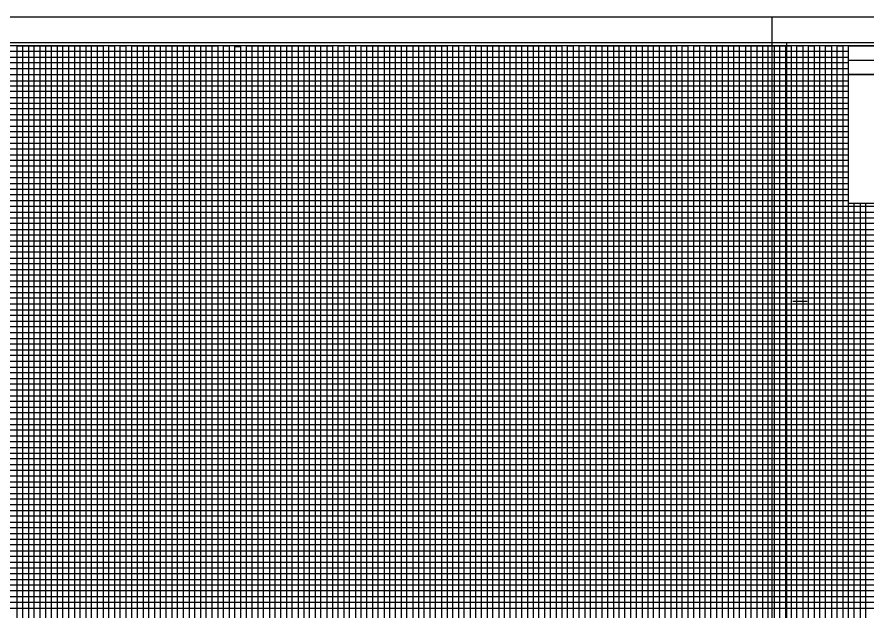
# Model space of a CAD drawing. Extents: x 2345490 to 2436403, y 465165 to 573888.
# Drawn here: x 2382292 to 2383033, y 501140 to 501658 of the extents above; entities that cross this region are included whole.
import ezdxf

# ---------------------------------------------------------------- set-up
doc = ezdxf.new("R2010")
doc.units = 0
for name, color, linetype in [('Old_Level_18', 7, 'Continuous'), ('Old_Level_40', 7, 'Continuous'), ('Old_Level_41', 7, 'Continuous'), ('Old_Level_42', 7, 'Continuous'), ('Old_Level_43', 7, 'Continuous'), ('Old_Level_50', 7, 'Continuous'), ('Old_Level_51', 7, 'Continuous')]:
    doc.layers.add(name, color=color, linetype=linetype)

msp = doc.modelspace()

# ---------------------------------------------------------------- linework, layer by layer
at = {"layer": 'Old_Level_18'}
msp.add_lwpolyline([(2383216.79875, 501632.775), (2381716.79875, 501632.775), (2381716.79875, 500582.775), (2383216.79875, 500582.775)], close=True, dxfattribs=at)
at = {"layer": 'Old_Level_40'}
msp.add_line((2383016.74875, 501620.225), (2383216.79875, 501620.225), dxfattribs=at)
for points in [[(2383016.74875, 501632.775), (2383216.79875, 501632.775), (2383216.79875, 501607.725), (2383016.74875, 501607.725)], [(2383016.74875, 501607.725), (2383116.79875, 501607.725), (2383116.79875, 501495.225), (2383016.74875, 501495.225)]]:
    msp.add_lwpolyline(points, close=True, dxfattribs=at)
at = {"layer": 'Old_Level_41'}
msp.add_line((2382968.29875, 501410.275), (2382980.79875, 501410.275), dxfattribs=at)
for points in [[(2382291.79875, 500607.775), (2382291.79875, 501632.775), (2382341.79875, 501632.775), (2382341.79875, 500607.775)], [(2382316.79875, 500607.775), (2382316.79875, 501632.775), (2382366.79875, 501632.775), (2382366.79875, 500607.775)], [(2382391.79875, 500607.775), (2382391.79875, 501632.775), (2382441.79875, 501632.775), (2382441.79875, 500607.775)], [(2382416.79875, 500607.775), (2382416.79875, 501632.775), (2382466.79875, 501632.775), (2382466.79875, 500607.775)], [(2382491.79875, 500607.775), (2382491.79875, 501632.775), (2382541.79875, 501632.775), (2382541.79875, 500607.775)], [(2382516.79875, 500607.775), (2382516.79875, 501632.775), (2382566.79875, 501632.775), (2382566.79875, 500607.775)], [(2382591.79875, 500607.775), (2382591.79875, 501632.775), (2382641.79875, 501632.775), (2382641.79875, 500607.775)], [(2382616.79875, 500607.775), (2382616.79875, 501632.775), (2382666.79875, 501632.775), (2382666.79875, 500607.775)], [(2382691.79875, 500607.775), (2382691.79875, 501632.775), (2382741.79875, 501632.775), (2382741.79875, 500607.775)], [(2382716.79875, 500607.775), (2382716.79875, 501632.775), (2382766.79875, 501632.775), (2382766.79875, 500607.775)], [(2382791.79875, 500607.775), (2382791.79875, 501632.775), (2382841.79875, 501632.775), (2382841.79875, 500607.775)], [(2382816.79875, 500607.775), (2382816.79875, 501632.775), (2382866.79875, 501632.775), (2382866.79875, 500607.775)], [(2382891.79875, 500607.775), (2382891.79875, 501632.775), (2382941.79875, 501632.775), (2382941.79875, 500607.775)], [(2382916.79875, 500607.775), (2382916.79875, 501632.775), (2382966.79875, 501632.775), (2382966.79875, 500607.775)], [(2382991.79875, 500607.775), (2382991.79875, 501632.775)], [(2383016.79875, 500607.775), (2383016.79875, 501632.775), (2383043.09875, 501632.775)], [(2381716.79875, 501582.775), (2383016.74875, 501582.775)], [(2383016.74875, 501532.775), (2381716.79875, 501532.775), (2381716.79875, 501482.725), (2383216.79875, 501482.725)], [(2383216.79875, 501457.775), (2381716.79875, 501457.775), (2381716.79875, 501507.775), (2383016.74875, 501507.775)], [(2383216.79875, 501432.775), (2381716.79875, 501432.775), (2381716.79875, 501382.775), (2383216.79875, 501382.775)], [(2383216.79875, 501357.775), (2381716.79875, 501357.775), (2381716.79875, 501407.775), (2383216.79875, 501407.775)], [(2383216.79875, 501332.775), (2381716.79875, 501332.775), (2381716.79875, 501282.775), (2383216.79875, 501282.775)], [(2383216.79875, 501232.775), (2381716.79875, 501232.775), (2381716.79875, 501182.775), (2383216.79875, 501182.775)]]:
    msp.add_lwpolyline(points, dxfattribs=at)
at = {"layer": 'Old_Level_42'}
for points in [[(2383016.74875, 501557.775), (2381716.89875, 501557.775), (2381716.89875, 501607.725), (2383016.74875, 501607.725)], [(2383216.79875, 501257.775), (2381716.79875, 501257.775), (2381716.79875, 501307.775), (2383216.79875, 501307.775)], [(2383216.79875, 501157.775), (2381716.79875, 501157.775), (2381716.79875, 501207.775), (2383216.79875, 501207.775)]]:
    msp.add_lwpolyline(points, dxfattribs=at)
at = {"layer": 'Old_Level_43'}
for p, q in [((2383166.79875, 501452.775), (2381766.79875, 501452.775)), ((2381766.79875, 501447.775), (2383166.79875, 501447.775)), ((2383166.79875, 501427.775), (2381766.79875, 501427.775))]:
    msp.add_line(p, q, dxfattribs=at)
for points in [[(2383016.74875, 501627.775), (2381766.79875, 501627.775), (2381766.79875, 501622.775), (2383016.74875, 501622.775)], [(2382296.79875, 500607.775), (2382296.79875, 501632.775), (2382301.79875, 501632.775), (2382301.79875, 500607.775)], [(2382306.79875, 500607.775), (2382306.79875, 501632.775), (2382311.79875, 501632.775), (2382311.79875, 500607.775)], [(2382321.79875, 500607.775), (2382321.79875, 501632.775), (2382326.79875, 501632.775), (2382326.79875, 500607.775)], [(2382331.79875, 500607.775), (2382331.79875, 501632.775), (2382336.79875, 501632.775), (2382336.79875, 500607.775)], [(2382346.79875, 500607.775), (2382346.79875, 501632.775), (2382351.79875, 501632.775), (2382351.79875, 500607.775)], [(2382356.79875, 500607.775), (2382356.79875, 501632.775), (2382361.79875, 501632.775), (2382361.79875, 500607.775)], [(2382371.79875, 500607.775), (2382371.79875, 501632.775), (2382376.79875, 501632.775), (2382376.79875, 500607.775)], [(2382381.79875, 500607.775), (2382381.79875, 501632.775), (2382386.79875, 501632.775), (2382386.79875, 500607.775)], [(2382396.79875, 500607.775), (2382396.79875, 501632.775), (2382401.79875, 501632.775), (2382401.79875, 500607.775)], [(2382406.79875, 500607.775), (2382406.79875, 501632.775), (2382411.79875, 501632.775), (2382411.79875, 500607.775)], [(2382421.79875, 500607.775), (2382421.79875, 501632.775), (2382426.79875, 501632.775), (2382426.79875, 500607.775)], [(2382431.79875, 500607.775), (2382431.79875, 501632.775), (2382436.79875, 501632.775), (2382436.79875, 500607.775)], [(2382446.79875, 500607.775), (2382446.79875, 501632.775), (2382451.79875, 501632.775), (2382451.79875, 500607.775)], [(2382456.79875, 500607.775), (2382456.79875, 501632.775), (2382461.79875, 501632.775), (2382461.79875, 500607.775)], [(2382471.79875, 500607.775), (2382471.79875, 501632.775), (2382476.79875, 501632.775), (2382476.79875, 500607.775)], [(2382481.79875, 500607.775), (2382481.79875, 501632.175), (2382486.79875, 501632.175), (2382486.79875, 500607.775)], [(2382496.79875, 500607.775), (2382496.79875, 501632.775), (2382501.79875, 501632.775), (2382501.79875, 500607.775)], [(2382506.79875, 500607.775), (2382506.79875, 501632.775), (2382511.79875, 501632.775), (2382511.79875, 500607.775)], [(2382521.79875, 500607.775), (2382521.79875, 501632.775), (2382526.79875, 501632.775), (2382526.79875, 500607.775)], [(2382531.79875, 500607.775), (2382531.79875, 501632.775), (2382536.79875, 501632.775), (2382536.79875, 500607.775)], [(2382546.79875, 500607.775), (2382546.79875, 501632.775), (2382551.79875, 501632.775), (2382551.79875, 500607.775)], [(2382556.79875, 500607.775), (2382556.79875, 501632.775), (2382561.79875, 501632.775), (2382561.79875, 500607.775)], [(2382571.79875, 500607.775), (2382571.79875, 501632.775), (2382576.79875, 501632.775), (2382576.79875, 500607.775)], [(2382581.79875, 500607.775), (2382581.79875, 501632.775), (2382586.79875, 501632.775), (2382586.79875, 500607.775)], [(2382596.79875, 500607.775), (2382596.79875, 501632.775), (2382601.79875, 501632.775), (2382601.79875, 500607.775)], [(2382606.79875, 500607.775), (2382606.79875, 501632.775), (2382611.79875, 501632.775), (2382611.79875, 500607.775)], [(2382621.79875, 500607.775), (2382621.79875, 501632.775), (2382626.79875, 501632.775), (2382626.79875, 500607.775)], [(2382631.79875, 500607.775), (2382631.79875, 501632.775), (2382636.79875, 501632.775), (2382636.79875, 500607.775)], [(2382646.79875, 500607.775), (2382646.79875, 501632.775), (2382651.79875, 501632.775), (2382651.79875, 500607.775)], [(2382656.79875, 500607.775), (2382656.79875, 501632.775), (2382661.79875, 501632.775), (2382661.79875, 500607.775)], [(2382671.79875, 500607.775), (2382671.79875, 501632.775), (2382676.79875, 501632.775), (2382676.79875, 500607.775)], [(2382681.79875, 500607.775), (2382681.79875, 501632.775), (2382686.79875, 501632.775), (2382686.79875, 500607.775)], [(2382696.79875, 500607.775), (2382696.79875, 501632.775), (2382701.79875, 501632.775), (2382701.79875, 500607.775)], [(2382706.79875, 500607.775), (2382706.79875, 501632.775), (2382711.79875, 501632.775), (2382711.79875, 500607.775)], [(2382721.79875, 500607.775), (2382721.79875, 501632.775), (2382726.79875, 501632.775), (2382726.79875, 500607.775)], [(2382731.79875, 500607.775), (2382731.79875, 501632.775), (2382736.79875, 501632.775), (2382736.79875, 500607.775)], [(2382746.79875, 500607.775), (2382746.79875, 501632.775), (2382751.79875, 501632.775), (2382751.79875, 500607.775)], [(2382756.79875, 500607.775), (2382756.79875, 501632.775), (2382761.79875, 501632.775), (2382761.79875, 500607.775)], [(2382771.79875, 500607.775), (2382771.79875, 501632.775), (2382776.79875, 501632.775), (2382776.79875, 500607.775)], [(2382781.79875, 500607.775), (2382781.79875, 501632.775), (2382786.79875, 501632.775), (2382786.79875, 500607.775)], [(2382796.79875, 500607.775), (2382796.79875, 501632.775), (2382801.79875, 501632.775), (2382801.79875, 500607.775)], [(2382806.79875, 500607.775), (2382806.79875, 501632.775), (2382811.79875, 501632.775), (2382811.79875, 500607.775)], [(2382821.79875, 500607.775), (2382821.79875, 501632.775), (2382826.79875, 501632.775), (2382826.79875, 500607.775)], [(2382831.79875, 500607.775), (2382831.79875, 501632.775), (2382836.79875, 501632.775), (2382836.79875, 500607.775)], [(2382846.79875, 500607.775), (2382846.79875, 501632.775), (2382851.79875, 501632.775), (2382851.79875, 500607.775)], [(2382856.79875, 500607.775), (2382856.79875, 501632.775), (2382861.79875, 501632.775), (2382861.79875, 500607.775)], [(2382871.79875, 500607.775), (2382871.79875, 501632.775), (2382876.79875, 501632.775), (2382876.79875, 500607.775)], [(2382881.79875, 500607.775), (2382881.79875, 501632.775), (2382886.79875, 501632.775), (2382886.79875, 500607.775)], [(2382896.79875, 500607.775), (2382896.79875, 501632.775), (2382901.79875, 501632.775), (2382901.79875, 500607.775)], [(2382906.79875, 500607.775), (2382906.79875, 501632.775), (2382911.79875, 501632.775), (2382911.79875, 500607.775)], [(2382921.79875, 500607.775), (2382921.79875, 501632.775), (2382926.79875, 501632.775), (2382926.79875, 500607.775)], [(2382931.79875, 500607.775), (2382931.79875, 501632.775), (2382936.79875, 501632.775), (2382936.79875, 500607.775)], [(2382946.79875, 500607.775), (2382946.79875, 501632.775), (2382951.79875, 501632.775), (2382951.79875, 500607.775)], [(2382956.79875, 500607.775), (2382956.79875, 501632.775), (2382961.79875, 501632.775), (2382961.79875, 500607.775)], [(2382971.79875, 500607.775), (2382971.79875, 501632.775), (2382976.79875, 501632.775), (2382976.79875, 500607.775)], [(2382981.79875, 500607.775), (2382981.79875, 501632.775), (2382986.79875, 501632.775), (2382986.79875, 500607.775)], [(2382996.79875, 500607.775), (2382996.79875, 501632.775), (2383001.79875, 501632.775), (2383001.79875, 500607.775)], [(2383006.79875, 500607.775), (2383006.79875, 501632.775), (2383011.79875, 501632.775), (2383011.79875, 500607.775)], [(2383016.74875, 501617.775), (2381766.79875, 501617.775), (2381766.79875, 501612.775), (2383016.74875, 501612.775)], [(2383016.74875, 501602.025), (2381767.79875, 501602.025), (2381767.79875, 501597.775), (2383016.74875, 501597.775)], [(2383016.74875, 501592.775), (2381766.79875, 501592.775), (2381766.79875, 501587.775), (2383016.74875, 501587.775)], [(2383016.74875, 501577.775), (2381766.79875, 501577.775), (2381766.79875, 501572.775), (2383016.74875, 501572.775)], [(2383016.74875, 501567.775), (2381766.79875, 501567.775), (2381766.79875, 501562.775), (2383016.74875, 501562.775)], [(2383016.74875, 501552.775), (2381766.79875, 501552.775), (2381766.79875, 501547.775), (2383016.74875, 501547.775)], [(2383016.74875, 501542.775), (2381766.79875, 501542.775), (2381766.79875, 501537.775), (2383016.74875, 501537.775)], [(2383016.74875, 501527.775), (2381766.79875, 501527.775), (2381766.79875, 501522.775), (2383016.74875, 501522.775)], [(2383016.74875, 501517.775), (2381766.79875, 501517.775), (2381766.79875, 501512.775), (2383016.74875, 501512.775)], [(2383016.74875, 501502.775), (2381766.79875, 501502.775), (2381766.79875, 501497.775), (2383016.74875, 501497.775)], [(2383166.79875, 501492.775), (2381766.79875, 501492.775), (2381766.79875, 501492.775), (2381766.79875, 501472.775), (2383166.79875, 501472.775)], [(2383021.79875, 500607.775), (2383021.79875, 501495.225)], [(2383026.79875, 501495.225), (2383026.79875, 500607.775), (2383031.79875, 500607.775), (2383031.79875, 501495.225)], [(2381766.79875, 501487.775), (2383166.79875, 501487.775)], [(2383166.79875, 501477.775), (2381766.79875, 501477.775)], [(2383166.79875, 501467.775), (2381766.79875, 501467.775), (2381766.79875, 501462.775), (2383166.79875, 501462.775)], [(2383166.79875, 501442.775), (2381766.79875, 501442.775), (2381766.79875, 501437.775), (2383166.79875, 501437.775)], [(2383166.79875, 501422.775), (2381766.79875, 501422.775), (2381766.79875, 501417.775), (2383166.79875, 501417.775)], [(2383166.79875, 501412.775), (2381766.79875, 501412.775)], [(2381766.79875, 501402.775), (2383166.79875, 501402.775)], [(2383166.79875, 501397.775), (2381766.79875, 501397.775), (2381766.79875, 501392.775), (2383166.79875, 501392.775)], [(2383166.79875, 501387.775), (2381766.79875, 501387.775), (2381766.79875, 501377.775), (2383166.79875, 501377.775)], [(2383166.79875, 501372.775), (2381766.79875, 501372.775), (2381766.79875, 501367.775), (2383166.79875, 501367.775)], [(2383166.79875, 501362.775), (2381766.79875, 501362.775), (2381766.79875, 501352.775), (2383166.79875, 501352.775)], [(2383166.79875, 501347.775), (2381766.79875, 501347.775), (2381766.79875, 501342.775), (2383166.79875, 501342.775)], [(2383166.79875, 501337.775), (2381766.79875, 501337.775), (2381766.79875, 501327.775), (2383166.79875, 501327.775)], [(2383166.79875, 501322.775), (2381766.79875, 501322.775), (2381766.79875, 501317.775), (2383166.79875, 501317.775)], [(2383166.79875, 501312.775), (2381766.79875, 501312.775), (2381766.79875, 501302.775), (2383166.79875, 501302.775)], [(2383166.79875, 501297.775), (2381766.79875, 501297.775), (2381766.79875, 501292.775), (2383166.79875, 501292.775)], [(2383166.79875, 501287.775), (2381766.79875, 501287.775), (2381766.79875, 501277.775), (2383166.79875, 501277.775)], [(2383166.79875, 501272.775), (2381766.79875, 501272.775), (2381766.79875, 501267.775), (2383166.79875, 501267.775)], [(2383166.79875, 501262.775), (2381766.79875, 501262.775), (2381766.79875, 501252.775), (2383166.79875, 501252.775)], [(2383166.79875, 501247.775), (2381766.79875, 501247.775), (2381766.79875, 501242.775), (2383166.79875, 501242.775)], [(2383166.79875, 501237.775), (2381766.79875, 501237.775), (2381766.79875, 501227.775), (2383166.79875, 501227.775)], [(2383166.79875, 501222.775), (2381766.79875, 501222.775), (2381766.79875, 501217.775), (2383166.79875, 501217.775)], [(2383166.79875, 501212.775), (2381766.79875, 501212.775), (2381766.79875, 501202.775), (2383166.79875, 501202.775)], [(2383166.79875, 501197.775), (2381766.79875, 501197.775), (2381766.79875, 501192.775), (2383166.79875, 501192.775)], [(2383166.79875, 501187.775), (2381766.79875, 501187.775), (2381766.79875, 501177.775), (2383166.79875, 501177.775)], [(2383166.79875, 501172.775), (2381766.79875, 501172.775), (2381766.79875, 501167.775), (2383166.79875, 501167.775)], [(2383166.79875, 501162.775), (2381766.79875, 501162.775), (2381766.79875, 501152.775), (2383166.79875, 501152.775)], [(2383166.79875, 501147.775), (2381766.79875, 501147.775), (2381766.79875, 501142.775), (2383166.79875, 501142.775)]]:
    msp.add_lwpolyline(points, dxfattribs=at)
at = {"layer": 'Old_Level_50'}
for points in [[(2383229.29875, 501635.325), (2381562.79875, 501635.325), (2381562.79875, 500580.225), (2383229.29875, 500580.225)], [(2384629.29875, 501635.325), (2382962.79875, 501635.325), (2382962.79875, 500580.225), (2384629.29875, 500580.225)]]:
    msp.add_lwpolyline(points, close=True, dxfattribs=at)
at = {"layer": 'Old_Level_51'}
for points in [[(2383233.79875, 501657.775), (2381549.79875, 501657.775), (2381549.79875, 500557.775), (2383233.79875, 500557.775)], [(2384633.79875, 501657.775), (2382949.79875, 501657.775), (2382949.79875, 500557.775), (2384633.79875, 500557.775)]]:
    msp.add_lwpolyline(points, close=True, dxfattribs=at)

doc.saveas('drawing.dxf')
